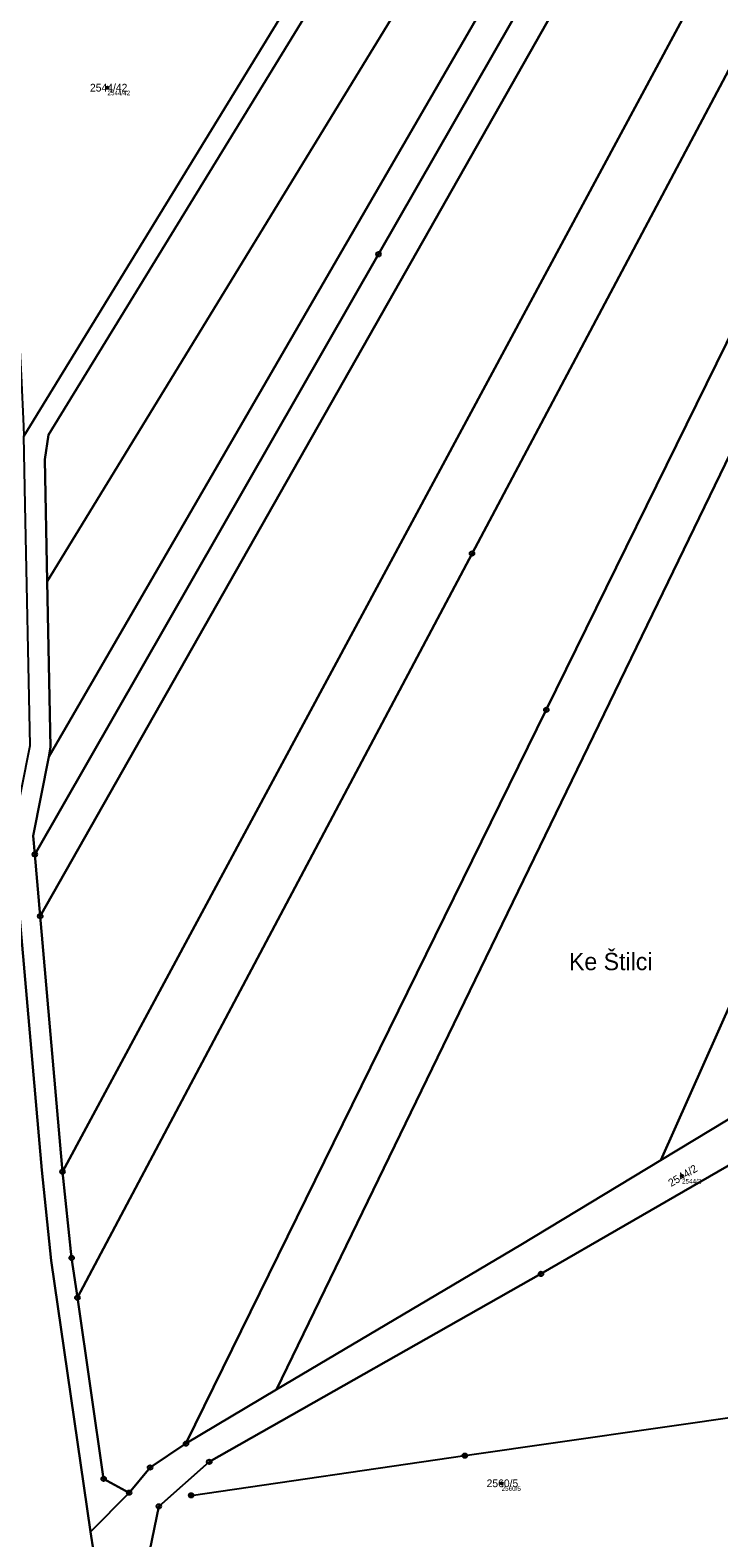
# Model space of a CAD drawing. Extents: x -761891 to -756141, y -1178507 to -1171885.
# Drawn here: x -759723.4 to -759572, y -1175293.7 to -1174962.5 of the extents above; entities that cross this region are included whole.
import ezdxf

# ---------------------------------------------------------------- set-up
doc = ezdxf.new("R2010")
doc.units = 0
for name, color, linetype in [('Definiční body', 7, 'Continuous'), ('Hranice parcel', 7, 'Continuous'), ('Parcelní čísla', 7, 'Continuous'), ('Polygon parcely', 7, 'Continuous'), ('Pop  PČ popisy', 7, 'Continuous'), ('Poz předměty', 7, 'Continuous'), ('Značky bodu BP', 7, 'Continuous')]:
    doc.layers.add(name, color=color, linetype=linetype)

msp = doc.modelspace()

# ---------------------------------------------------------------- linework, layer by layer
at = {"layer": 'Definiční body'}
for centre in [(-759706.4, -1174975.1), (-759580.13, -1175214.18), (-759619.78, -1175281.68)]:
    msp.add_circle(centre, 0.25, dxfattribs=at)
at = {"layer": 'Hranice parcel'}
for p, q in [((-759668.61, -1174959.96), (-759724.77, -1175051.62)), ((-759584.77, -1175210.68), (-759521.83, -1175069.4)), ((-759721.16, -1175157.11), (-759722.34, -1175143.53)), ((-759716.27, -1175213.23), (-759721.16, -1175157.11)), ((-759669.25, -1175261.1), (-759689.15, -1175272.97)), ((-759701.63, -1175283.75), (-759710.1, -1175292.36))]:
    msp.add_line(p, q, dxfattribs=at)
for points in [[(-759456.8, -1174605.78), (-759478.55, -1174658.41), (-759548.21, -1174772.09), (-759634.07, -1174912.21), (-759719.33, -1175051.35), (-759720.16, -1175056.76), (-759719.62, -1175083.6)], [(-759719.62, -1175083.6), (-759628.46, -1174934.41), (-759542.39, -1174793.55), (-759464.22, -1174665.62), (-759441.28, -1174610.1)], [(-759719.31, -1175122.1), (-759620.03, -1174950.72), (-759522.58, -1174782.5), (-759425.5, -1174614.92)], [(-759722.34, -1175143.53), (-759646.84, -1175011.69), (-759571.41, -1174879.97), (-759495.98, -1174748.25), (-759420.51, -1174616.46)], [(-759721.16, -1175157.11), (-759644.79, -1175022.4), (-759568.38, -1174887.62), (-759491.97, -1174752.84), (-759415.52, -1174617.99)], [(-759398.78, -1174623.15), (-759463.66, -1174743.69), (-759528.82, -1174864.75), (-759622.33, -1175038.59), (-759716.27, -1175213.23)], [(-759372.62, -1174628.68), (-759451.56, -1174789.36), (-759530.76, -1174950.57), (-759609.96, -1175111.78), (-759689.15, -1175272.97)], [(-759437.98, -1174784.05), (-759516.87, -1174946.78), (-759586.66, -1175090.74), (-759669.25, -1175261.1)], [(-759539.56, -1174913.96), (-759626.28, -1175077.43), (-759713, -1175240.9)], [(-759710.1, -1175292.36), (-759718.73, -1175232.74), (-759720.83, -1175212.92), (-759727.23, -1175139.19), (-759723.41, -1175119.6), (-759724.46, -1175066.7), (-759724.77, -1175051.62)], [(-759719.31, -1175122.1), (-759718.9, -1175119.99), (-759719.62, -1175083.6)], [(-759722.34, -1175143.53), (-759722.69, -1175139.43), (-759719.31, -1175122.1)], [(-759545.4, -1175187.31), (-759555.57, -1175193.05), (-759584.77, -1175210.68)], [(-759697.08, -1175309.45), (-759697.6, -1175298.86), (-759695.11, -1175286.75), (-759684.03, -1175276.97), (-759611.14, -1175235.69), (-759537.04, -1175192.91)], [(-759584.77, -1175210.68), (-759615.59, -1175229.29), (-759669.25, -1175261.1)], [(-759713, -1175240.9), (-759714.27, -1175232.17), (-759716.27, -1175213.23)], [(-759701.63, -1175283.75), (-759707.24, -1175280.71), (-759713, -1175240.9)], [(-759689.15, -1175272.97), (-759697.03, -1175278.2), (-759701.63, -1175283.75)], [(-759684.61, -1175437.54), (-759690.69, -1175428.5), (-759691.89, -1175426.78), (-759706.43, -1175320.68), (-759708.79, -1175301.41), (-759709.49, -1175296.58), (-759710.1, -1175292.36)]]:
    msp.add_lwpolyline(points, dxfattribs=at)
at = {"layer": 'Polygon parcely'}
for points in [[(-759727.23, -1175139.19), (-759720.83, -1175212.92), (-759718.73, -1175232.74), (-759710.1, -1175292.36), (-759701.63, -1175283.75), (-759707.24, -1175280.71), (-759713, -1175240.9), (-759714.27, -1175232.17), (-759716.27, -1175213.23), (-759721.16, -1175157.11), (-759722.34, -1175143.53), (-759722.69, -1175139.43), (-759719.31, -1175122.1), (-759718.9, -1175119.99), (-759719.62, -1175083.6), (-759720.16, -1175056.76), (-759719.33, -1175051.35), (-759634.07, -1174912.21), (-759548.21, -1174772.09), (-759478.55, -1174658.41), (-759456.8, -1174605.78)], [(-759474.05, -1174616.84), (-759476.12, -1174626.57), (-759478.45, -1174637.53), (-759480.68, -1174648.02), (-759482.39, -1174656.06), (-759496.74, -1174679.48), (-759507.49, -1174697.02), (-759517.1, -1174712.71), (-759527.69, -1174729.99), (-759537.89, -1174746.64), (-759556.23, -1174776.57), (-759566.85, -1174793.91), (-759577.15, -1174810.71), (-759586.19, -1174825.46), (-759590.84, -1174833.05), (-759601.47, -1174850.4), (-759608.25, -1174861.47), (-759612.47, -1174868.35), (-759623.79, -1174886.83), (-759643.77, -1174919.43), (-759655.47, -1174938.53), (-759668.61, -1174959.96), (-759724.77, -1175051.62)], [(-759279.37, -1175065.13), (-759301.53, -1175072.1), (-759319.13, -1175077.63), (-759325.19, -1175079.42), (-759328.5, -1175080.4), (-759342.24, -1175084.47), (-759367.91, -1175092.06), (-759398.41, -1175106), (-759403.51, -1175108.65), (-759435.58, -1175125.4), (-759471.7, -1175145.7), (-759497.47, -1175160.23), (-759529.17, -1175178.14), (-759545.4, -1175187.31), (-759555.57, -1175193.05), (-759584.77, -1175210.68), (-759615.59, -1175229.29), (-759669.25, -1175261.1), (-759689.15, -1175272.97), (-759697.03, -1175278.2), (-759701.63, -1175283.75), (-759710.1, -1175292.36), (-759709.49, -1175296.58)], [(-759697.6, -1175298.86), (-759695.11, -1175286.75), (-759684.03, -1175276.97), (-759611.14, -1175235.69), (-759537.04, -1175192.91), (-759515.25, -1175180.38), (-759493.7, -1175167.99), (-759451.36, -1175143.73), (-759430.62, -1175131.87), (-759421.5, -1175126.66), (-759402.6, -1175114.51), (-759391.61, -1175109.29), (-759367.67, -1175098.62), (-759342.79, -1175090.74), (-759332.94, -1175088.01), (-759323.57, -1175085.41), (-759313.8, -1175083.18), (-759310.13, -1175082.21), (-759304.03, -1175080.95), (-759294.26, -1175078.71), (-759284.49, -1175076.48)], [(-759709.49, -1175296.58), (-759710.1, -1175292.36), (-759718.73, -1175232.74), (-759720.83, -1175212.92), (-759727.23, -1175139.19), (-759723.41, -1175119.6)]]:
    msp.add_lwpolyline(points, dxfattribs=at)
for points in [[(-759464.22, -1174665.62), (-759441.28, -1174610.1), (-759456.04, -1174606.01), (-759456.8, -1174605.78), (-759478.55, -1174658.41), (-759548.21, -1174772.09), (-759634.07, -1174912.21), (-759719.33, -1175051.35), (-759720.16, -1175056.76), (-759719.62, -1175083.6), (-759628.46, -1174934.41), (-759542.39, -1174793.55)], [(-759522.58, -1174782.5), (-759425.5, -1174614.92), (-759439.81, -1174610.51), (-759441.28, -1174610.1), (-759464.22, -1174665.62), (-759542.39, -1174793.55), (-759628.46, -1174934.41), (-759719.62, -1175083.6), (-759718.9, -1175119.99), (-759719.31, -1175122.1), (-759620.03, -1174950.72)], [(-759495.98, -1174748.25), (-759420.51, -1174616.46), (-759425.5, -1174614.92), (-759522.58, -1174782.5), (-759620.03, -1174950.72), (-759719.31, -1175122.1), (-759722.69, -1175139.43), (-759722.34, -1175143.53), (-759646.84, -1175011.69), (-759571.41, -1174879.97)], [(-759644.79, -1175022.4), (-759568.38, -1174887.62), (-759491.97, -1174752.84), (-759415.52, -1174617.99), (-759420.51, -1174616.46), (-759495.98, -1174748.25), (-759571.41, -1174879.97), (-759646.84, -1175011.69), (-759722.34, -1175143.53), (-759721.16, -1175157.11)], [(-759415.52, -1174617.99), (-759491.97, -1174752.84), (-759568.38, -1174887.62), (-759644.79, -1175022.4), (-759721.16, -1175157.11), (-759716.27, -1175213.23), (-759622.33, -1175038.59), (-759528.82, -1174864.75), (-759463.66, -1174743.69), (-759398.78, -1174623.15)], [(-759622.33, -1175038.59), (-759716.27, -1175213.23), (-759714.27, -1175232.17), (-759713, -1175240.9), (-759626.28, -1175077.43), (-759539.56, -1174913.96), (-759463.07, -1174769.76), (-759386.66, -1174625.71), (-759398.78, -1174623.15), (-759463.66, -1174743.69), (-759528.82, -1174864.75)], [(-759626.28, -1175077.43), (-759713, -1175240.9), (-759707.24, -1175280.71), (-759701.63, -1175283.75), (-759697.03, -1175278.2), (-759689.15, -1175272.97), (-759609.96, -1175111.78), (-759530.76, -1174950.57), (-759451.56, -1174789.36), (-759372.62, -1174628.68), (-759380.1, -1174627.1), (-759454.46, -1174774.06), (-759528.46, -1174920.31), (-759539.56, -1174913.96)], [(-759451.56, -1174789.36), (-759530.76, -1174950.57), (-759609.96, -1175111.78), (-759689.15, -1175272.97), (-759669.25, -1175261.1), (-759586.66, -1175090.74), (-759516.87, -1174946.78), (-759437.98, -1174784.05), (-759363.59, -1174630.59), (-759372.62, -1174628.68)], [(-759329.17, -1174636.95), (-759330.74, -1174636.98), (-759342.94, -1174634.96), (-759348.48, -1174633.79), (-759422.81, -1174791.55), (-759437.98, -1174784.05), (-759516.87, -1174946.78), (-759586.66, -1175090.74), (-759669.25, -1175261.1), (-759615.59, -1175229.29), (-759584.77, -1175210.68), (-759521.83, -1175069.4), (-759457.24, -1174924.42), (-759397.48, -1174790.28)], [(-759730.66, -1174937.45), (-759726.61, -1175015.03), (-759726.56, -1175015.98), (-759725.39, -1175038.33), (-759724.81, -1175049.45), (-759724.77, -1175051.62), (-759668.61, -1174959.96), (-759731.94, -1174923.76)], [(-759521.83, -1175069.4), (-759584.77, -1175210.68), (-759555.57, -1175193.05), (-759545.4, -1175187.31), (-759499.43, -1175080.46)], [(-759552.61, -1175274.21), (-759537.04, -1175192.91), (-759611.14, -1175235.69), (-759684.03, -1175276.97), (-759695.11, -1175286.75), (-759697.6, -1175298.86), (-759697.08, -1175309.45), (-759560.03, -1175312.95)]]:
    msp.add_lwpolyline(points, close=True, dxfattribs=at)
at = {"layer": 'Poz předměty'}
for p, q in [((-759627.89, -1175275.6), (-759478.28, -1175254.17)), ((-759687.99, -1175284.33), (-759627.89, -1175275.6))]:
    msp.add_line(p, q, dxfattribs=at)
for centre, radius in [((-759627.89, -1175275.6), 0.5), ((-759627.89, -1175275.6), 0.4), ((-759627.89, -1175275.6), 0.3), ((-759627.89, -1175275.6), 0.2), ((-759627.89, -1175275.6), 0.1), ((-759687.99, -1175284.33), 0.5), ((-759687.99, -1175284.33), 0.4), ((-759687.99, -1175284.33), 0.3), ((-759687.99, -1175284.33), 0.2), ((-759687.99, -1175284.33), 0.1)]:
    msp.add_circle(centre, radius, dxfattribs=at)
at = {"layer": 'Značky bodu BP'}
for centre, radius in [((-759646.84, -1175011.69), 0.5), ((-759646.84, -1175011.69), 0.0303), ((-759626.28, -1175077.43), 0.5), ((-759626.28, -1175077.43), 0.0303), ((-759609.96, -1175111.78), 0.5), ((-759609.96, -1175111.78), 0.0303), ((-759722.34, -1175143.53), 0.5), ((-759722.34, -1175143.53), 0.0303), ((-759721.16, -1175157.11), 0.5), ((-759721.16, -1175157.11), 0.0303), ((-759716.27, -1175213.23), 0.5), ((-759716.27, -1175213.23), 0.0303), ((-759714.27, -1175232.17), 0.5), ((-759714.27, -1175232.17), 0.0303), ((-759611.14, -1175235.69), 0.5), ((-759611.14, -1175235.69), 0.0303), ((-759713, -1175240.9), 0.5), ((-759713, -1175240.9), 0.0303), ((-759689.15, -1175272.97), 0.5), ((-759689.15, -1175272.97), 0.0303), ((-759697.03, -1175278.2), 0.5), ((-759697.03, -1175278.2), 0.0303), ((-759684.03, -1175276.97), 0.5), ((-759684.03, -1175276.97), 0.0303), ((-759707.24, -1175280.71), 0.5), ((-759707.24, -1175280.71), 0.0303), ((-759701.63, -1175283.75), 0.5), ((-759701.63, -1175283.75), 0.0303), ((-759695.11, -1175286.75), 0.5), ((-759695.11, -1175286.75), 0.0303)]:
    msp.add_circle(centre, radius, dxfattribs=at)

# ---------------------------------------------------------------- texts
at = {"layer": 'Definiční body'}
for s, p in [('2544/42', (-759706.4, -1174976.76)), ('2544/2', (-759580.13, -1175215.84)), ('2560/5', (-759619.78, -1175283.34))]:
    msp.add_text(s, height=1, dxfattribs=at).set_placement(p)
at = {"layer": 'Parcelní čísla'}
for s, p in [('2544/42', (-759710.24, -1174975.95)), ('2560/5', (-759623.08, -1175282.53))]:
    msp.add_text(s, height=1.7, dxfattribs=at).set_placement(p)
msp.add_text('2544/2', height=1.7, rotation=31, dxfattribs=at).set_placement((-759582.53, -1175216.61))
at = {"layer": 'Pop  PČ popisy'}
msp.add_text('Ke Štilci', height=3.8, dxfattribs=at).set_placement((-759604.99, -1175168.96))

doc.saveas('drawing.dxf')
